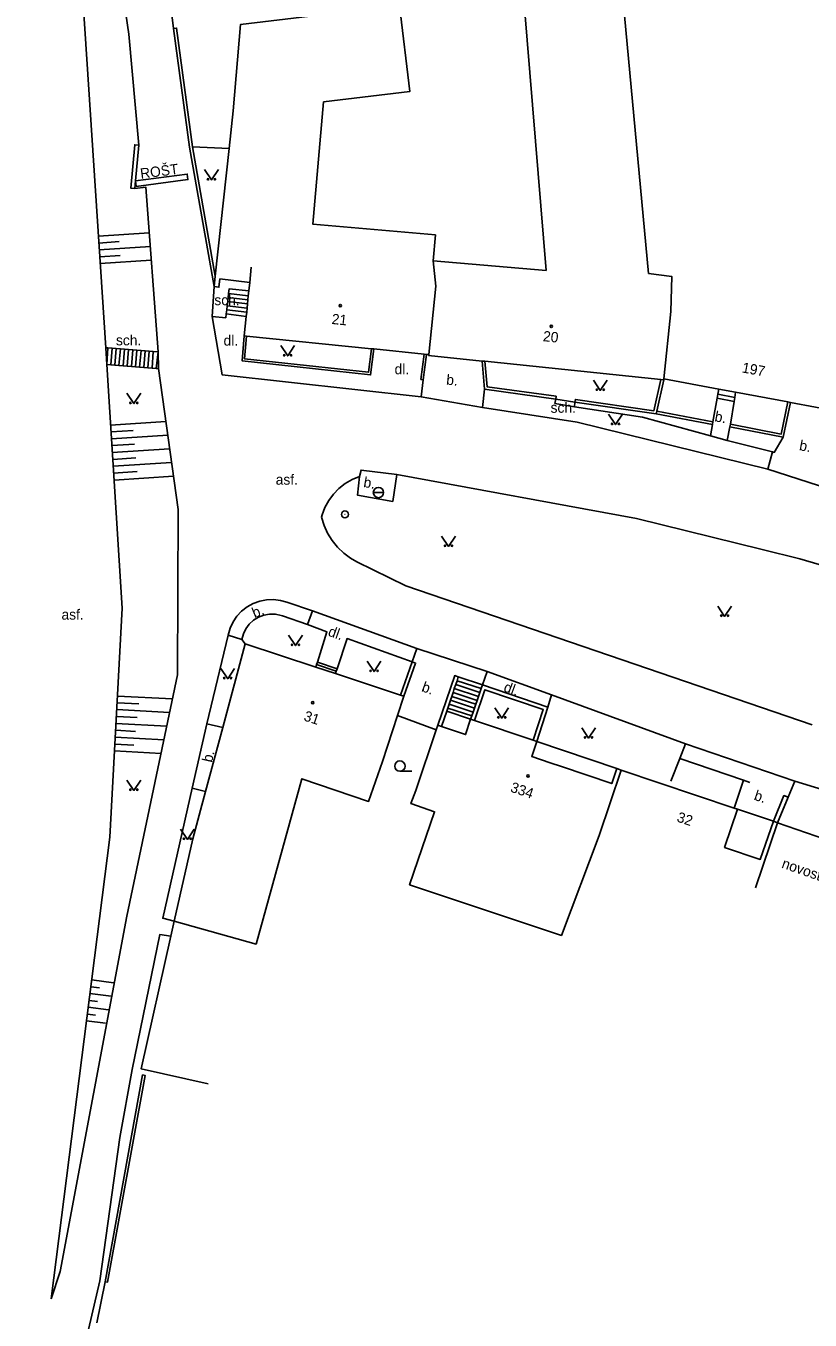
# Model space of a CAD drawing. Extents: x -582162 to -561283, y -1187583 to -1183539.
# Drawn here: x -574968.4 to -574911.4, y -1183941.9 to -1183847.8 of the extents above; entities that cross this region are included whole.
import ezdxf

# ---------------------------------------------------------------- set-up
doc = ezdxf.new("R2010")
doc.units = 0
for name, color, linetype in [('Vrstva 1', 7, 'Continuous'), ('Vrstva 10', 7, 'Continuous'), ('Vrstva 12', 7, 'Continuous'), ('Vrstva 14', 7, 'Continuous'), ('Vrstva 3', 7, 'Continuous'), ('Vrstva 4', 7, 'Continuous'), ('Vrstva 5', 7, 'Continuous'), ('Vrstva 6', 7, 'Continuous'), ('Vrstva 8', 7, 'Continuous'), ('Vrstva 9', 7, 'Continuous')]:
    doc.layers.add(name, color=color, linetype=linetype)

# ---------------------------------------------------------------- blocks, each defined once
blk = doc.blocks.new('3.040')
at = {"layer": 'Vrstva 1'}
blk.add_line((0, -0.75), (1.75, -0.75), dxfattribs=at)
blk.add_circle((0, 0), 0.75, dxfattribs=at)
blk = doc.blocks.new('3.140')
at = {"layer": 'Vrstva 1'}
blk.add_lwpolyline([(-1, 1.5), (0, 0), (1, 1.5)], dxfattribs=at)
for centre in [(-0.5, 0.1), (0.5, 0.1)]:
    blk.add_circle(centre, 0.1, dxfattribs=at)
blk = doc.blocks.new('4.020')
at = {"layer": 'Vrstva 1'}
blk.add_circle((0, 0), 0.175, dxfattribs=at)
blk = doc.blocks.new('4.110')
at = {"layer": 'Vrstva 1'}
for radius in [0.5, 0.001]:
    blk.add_circle((-0.001, 0), radius, dxfattribs=at)
blk = doc.blocks.new('8.110')
at = {"layer": 'Vrstva 1'}
blk.add_line((-0.75, 0), (0.75, 0), dxfattribs=at)
blk.add_circle((0, 0), 0.75, dxfattribs=at)

msp = doc.modelspace()

# ---------------------------------------------------------------- linework, layer by layer
at = {"layer": 'Vrstva 10'}
for points in [[(-574962.62, -1183871.23), (-574966.14, -1183817.83), (-574964.73, -1183822.79), (-574960.94, -1183848.43), (-574960.22, -1183856.5)], [(-574960.51, -1183859.66), (-574960.81, -1183859.63), (-574960.52, -1183856.47), (-574960.22, -1183856.5)], [(-574960.46, -1183859.1), (-574960.41, -1183859.5), (-574956.65, -1183859.01), (-574956.7, -1183858.61), (-574960.46, -1183859.1)], [(-574960.51, -1183859.66), (-574959.7, -1183859.56), (-574958.82, -1183871.53)], [(-574954.88, -1183868.95), (-574954.15, -1183873.21), (-574939.69, -1183874.81)], [(-574966.58, -1183940.37), (-574962.32, -1183906.82), (-574961.43, -1183890.17), (-574962.55, -1183872.46)], [(-574958.8, -1183872.75), (-574957.37, -1183882.98), (-574957.4, -1183895.01), (-574961.09, -1183912.56), (-574965.93, -1183938.39), (-574966.58, -1183940.37)], [(-574939.55, -1183873.56), (-574939.69, -1183874.81)], [(-574935.23, -1183875.58), (-574935.1, -1183874.24)], [(-574939.69, -1183874.81), (-574935.23, -1183875.58)], [(-574918.5, -1183876.63), (-574918.19, -1183874.89)], [(-574916.95, -1183875.13), (-574917.22, -1183876.8)], [(-574935.23, -1183875.58), (-574928.37, -1183876.65), (-574914.51, -1183880.06)], [(-574928.55, -1183875.53), (-574923.6, -1183876.27), (-574918.68, -1183877.64)], [(-574918.68, -1183877.64), (-574918.53, -1183876.82)], [(-574917.45, -1183877.98), (-574917.26, -1183876.98)], [(-574918.68, -1183877.64), (-574917.45, -1183877.98)], [(-574917.45, -1183877.98), (-574914.16, -1183878.81)], [(-574914.16, -1183878.81), (-574914.03, -1183878.84), (-574913.38, -1183877.74)], [(-574914.51, -1183880.06), (-574914.16, -1183878.81)], [(-574944.18, -1183880.6), (-574944.72, -1183880.82), (-574945.21, -1183881.1), (-574945.67, -1183881.46), (-574946.07, -1183881.87), (-574946.41, -1183882.34), (-574946.69, -1183882.85), (-574946.89, -1183883.39), (-574946.93, -1183883.55), (-574946.75, -1183884.15), (-574946.5, -1183884.72), (-574946.17, -1183885.25), (-574945.78, -1183885.74), (-574945.33, -1183886.17), (-574944.83, -1183886.54), (-574944.37, -1183886.8), (-574940.82, -1183888.55), (-574911.28, -1183898.65)], [(-574944.18, -1183880.6), (-574944.32, -1183881.96), (-574941.76, -1183882.41), (-574941.46, -1183880.45)], [(-574941.46, -1183880.45), (-574944.06, -1183880.13), (-574944.18, -1183880.6)], [(-574914.91, -1183885.91), (-574924.05, -1183883.64), (-574941.46, -1183880.45)], [(-574914.51, -1183880.06), (-574910.06, -1183881.49)], [(-574912.18, -1183886.59), (-574914.91, -1183885.91)], [(-574839.73, -1183907.81), (-574839.75, -1183907.12), (-574839.38, -1183902.47), (-574840.79, -1183899.6), (-574841.29, -1183898.43), (-574841.68, -1183897.84), (-574843.06, -1183896.79), (-574844.02, -1183896.3), (-574844.61, -1183896.13), (-574845.68, -1183896.02), (-574847.16, -1183896.17), (-574852.68, -1183896.76), (-574859.09, -1183896.75), (-574863.24, -1183896.48), (-574866.96, -1183896.14), (-574869.79, -1183896.06), (-574870.54, -1183896.19), (-574871.76, -1183896.59), (-574873.72, -1183897.4), (-574888.14, -1183893.6), (-574900.68, -1183889.95), (-574912.18, -1183886.59)], [(-574947.59, -1183890.37), (-574949.45, -1183889.74), (-574949.93, -1183889.6), (-574950.43, -1183889.54), (-574950.94, -1183889.56), (-574951.43, -1183889.65), (-574951.91, -1183889.82), (-574952.35, -1183890.07), (-574952.75, -1183890.38), (-574953.09, -1183890.75), (-574953.37, -1183891.17), (-574953.58, -1183891.63), (-574953.72, -1183892.12)], [(-574947.59, -1183890.37), (-574947.95, -1183891.36)], [(-574947.59, -1183890.37), (-574940.02, -1183893.09)], [(-574952.73, -1183892.44), (-574952.62, -1183892.03), (-574952.44, -1183891.66), (-574952.19, -1183891.32), (-574951.88, -1183891.04), (-574951.52, -1183890.82), (-574951.13, -1183890.67), (-574950.71, -1183890.6), (-574950.29, -1183890.61), (-574949.88, -1183890.7), (-574949.78, -1183890.73), (-574947.95, -1183891.36)], [(-574953.72, -1183892.12), (-574955.27, -1183898.58)], [(-574953.72, -1183892.12), (-574952.73, -1183892.44)], [(-574947.24, -1183894.09), (-574946.55, -1183891.89), (-574947.95, -1183891.36)], [(-574952.73, -1183892.44), (-574952.48, -1183892.75)], [(-574945.81, -1183894.58), (-574945.08, -1183892.38), (-574940.36, -1183894.07)], [(-574940.36, -1183894.07), (-574940.02, -1183893.09)], [(-574940.02, -1183893.09), (-574934.89, -1183894.78)], [(-574934.89, -1183894.78), (-574930.22, -1183896.46)], [(-574930.48, -1183897.36), (-574930.22, -1183896.46)], [(-574930.22, -1183896.46), (-574920.48, -1183900.03)], [(-574955.27, -1183898.58), (-574956.34, -1183903.26)], [(-574954.12, -1183898.84), (-574955.27, -1183898.58)], [(-574920.9, -1183901.09), (-574920.48, -1183900.03)], [(-574920.48, -1183900.03), (-574912.55, -1183902.75)], [(-574920.9, -1183901.09), (-574921.54, -1183902.75)], [(-574920.9, -1183901.09), (-574916.27, -1183902.68)], [(-574956.34, -1183903.26), (-574958.48, -1183912.71), (-574957.65, -1183912.93)], [(-574955.37, -1183903.48), (-574956.34, -1183903.26)], [(-574916.95, -1183904.7), (-574916.27, -1183902.68)], [(-574916.27, -1183902.68), (-574915.8, -1183902.84)], [(-574913.03, -1183903.91), (-574912.55, -1183902.75)], [(-574912.55, -1183902.75), (-574900.55, -1183906.39), (-574884.02, -1183912.02), (-574867.62, -1183918.74), (-574867.19, -1183919.52)], [(-574940.2, -1183987.86), (-574964.67, -1183977.21), (-574965.02, -1183976.96), (-574965.78, -1183976.36), (-574966.48, -1183975.7), (-574967.12, -1183974.98), (-574967.7, -1183974.21), (-574968.22, -1183973.39), (-574968.66, -1183972.54), (-574969.03, -1183971.65), (-574969.33, -1183970.73), (-574969.55, -1183969.8), (-574969.7, -1183968.84), (-574969.76, -1183967.88), (-574963.06, -1183939.07), (-574961.61, -1183928.64), (-574960.7, -1183923.69), (-574958.7, -1183913.89), (-574957.89, -1183914.01)]]:
    msp.add_lwpolyline(points, dxfattribs=at)
at = {"layer": 'Vrstva 12'}
for points in [[(-574963.15, -1183863.12), (-574959.46, -1183862.88)], [(-574963.12, -1183863.62), (-574961.64, -1183863.52)], [(-574963.09, -1183864.12), (-574959.38, -1183863.87)], [(-574963.06, -1183864.62), (-574961.57, -1183864.52)], [(-574963.02, -1183865.12), (-574959.31, -1183864.87)], [(-574962.27, -1183876.85), (-574958.26, -1183876.6)], [(-574962.24, -1183877.35), (-574960.62, -1183877.25)], [(-574962.21, -1183877.85), (-574958.12, -1183877.59)], [(-574962.18, -1183878.35), (-574960.53, -1183878.25)], [(-574962.15, -1183878.85), (-574957.98, -1183878.58)], [(-574962.12, -1183879.35), (-574960.43, -1183879.24)], [(-574962.08, -1183879.85), (-574957.84, -1183879.58)], [(-574962.05, -1183880.35), (-574960.34, -1183880.24)], [(-574962.02, -1183880.85), (-574957.7, -1183880.57)], [(-574961.77, -1183896.55), (-574957.77, -1183896.76)], [(-574961.82, -1183897.54), (-574957.98, -1183897.75)], [(-574961.8, -1183897.04), (-574960.23, -1183897.13)], [(-574961.88, -1183898.54), (-574958.19, -1183898.74)], [(-574961.85, -1183898.04), (-574960.34, -1183898.12)], [(-574961.93, -1183899.54), (-574958.39, -1183899.73)], [(-574961.9, -1183899.04), (-574960.46, -1183899.12)], [(-574961.99, -1183900.54), (-574958.6, -1183900.72)], [(-574961.96, -1183900.04), (-574960.57, -1183900.12)], [(-574963.64, -1183917.19), (-574962.05, -1183917.39)], [(-574963.77, -1183918.18), (-574962.24, -1183918.38)], [(-574963.7, -1183917.69), (-574963.08, -1183917.76)], [(-574963.89, -1183919.17), (-574962.43, -1183919.36)], [(-574963.83, -1183918.68), (-574963.23, -1183918.75)], [(-574964.02, -1183920.17), (-574962.63, -1183920.34)], [(-574963.95, -1183919.67), (-574963.38, -1183919.74)]]:
    msp.add_lwpolyline(points, dxfattribs=at)
at = {"layer": 'Vrstva 4'}
for points in [[(-574953.66, -1183856.75), (-574953.37, -1183854.01)], [(-574954.66, -1183866.02), (-574953.66, -1183856.75)], [(-574952.16, -1183866.48), (-574952.05, -1183865.38)], [(-574954.74, -1183866.79), (-574954.66, -1183866.02)], [(-574952.16, -1183866.48), (-574954.33, -1183866.23), (-574954.4, -1183866.83), (-574954.74, -1183866.79)], [(-574952.22, -1183867.09), (-574952.16, -1183866.48)], [(-574938.64, -1183866.76), (-574939.15, -1183871.73)], [(-574952.32, -1183868.05), (-574952.29, -1183867.75)], [(-574952.29, -1183867.75), (-574952.26, -1183867.46)], [(-574952.26, -1183867.46), (-574952.22, -1183867.09)], [(-574952.41, -1183868.95), (-574952.38, -1183868.65)], [(-574952.38, -1183868.65), (-574952.35, -1183868.35)], [(-574952.35, -1183868.35), (-574952.32, -1183868.05)], [(-574922.06, -1183873.5), (-574921.56, -1183868.59)], [(-574952.56, -1183870.36), (-574952.41, -1183868.95)], [(-574952.4, -1183870.38), (-574952.56, -1183870.36)], [(-574943.31, -1183871.3), (-574952.4, -1183870.38)], [(-574943.14, -1183871.32), (-574943.31, -1183871.3)], [(-574939.47, -1183871.7), (-574943.14, -1183871.32)], [(-574939.3, -1183871.72), (-574939.47, -1183871.7)], [(-574939.15, -1183871.73), (-574939.3, -1183871.72)], [(-574939.15, -1183871.73), (-574939.16, -1183871.8), (-574935.27, -1183872.2)], [(-574935.27, -1183872.2), (-574935.07, -1183872.22)], [(-574935.07, -1183872.22), (-574922.27, -1183873.54)], [(-574922.27, -1183873.54), (-574922.07, -1183873.56)], [(-574922.07, -1183873.56), (-574922.06, -1183873.5)], [(-574922.06, -1183873.5), (-574918.07, -1183874.24)], [(-574918.07, -1183874.24), (-574916.84, -1183874.47)], [(-574916.84, -1183874.47), (-574913.05, -1183875.17)], [(-574913.05, -1183875.17), (-574912.86, -1183875.21)], [(-574912.86, -1183875.21), (-574909.22, -1183875.89)], [(-574954.12, -1183898.84), (-574952.48, -1183892.75)], [(-574952.48, -1183892.75), (-574947.36, -1183894.45)], [(-574947.36, -1183894.45), (-574945.93, -1183894.92)], [(-574945.93, -1183894.92), (-574941.21, -1183896.48)], [(-574940.95, -1183896.57), (-574941.41, -1183897.97)], [(-574941.21, -1183896.48), (-574940.95, -1183896.57)], [(-574941.41, -1183897.97), (-574942.52, -1183901.32)], [(-574938.6, -1183899), (-574938.49, -1183898.67)], [(-574938.49, -1183898.67), (-574938.22, -1183898.76)], [(-574938.22, -1183898.76), (-574936.47, -1183899.35), (-574936.1, -1183898.24)], [(-574936.1, -1183898.24), (-574935.83, -1183898.33)], [(-574935.83, -1183898.33), (-574931.56, -1183899.77)], [(-574955.37, -1183903.48), (-574954.12, -1183898.84)], [(-574940.09, -1183903.41), (-574938.6, -1183899)], [(-574931.56, -1183899.77), (-574931.3, -1183899.86)], [(-574930.32, -1183901.4), (-574931.66, -1183900.95), (-574931.3, -1183899.86)], [(-574931.3, -1183899.86), (-574925.48, -1183901.83)], [(-574929.49, -1183901.68), (-574925.84, -1183902.92), (-574925.48, -1183901.83)], [(-574926.76, -1183906.68), (-574925.16, -1183901.94)], [(-574925.48, -1183901.83), (-574925.16, -1183901.94)], [(-574925.16, -1183901.94), (-574916.95, -1183904.7)], [(-574957.65, -1183912.93), (-574956.3, -1183906.94), (-574955.37, -1183903.48)], [(-574916.7, -1183904.78), (-574917.64, -1183907.56), (-574915.05, -1183908.43), (-574914.1, -1183905.66)], [(-574916.95, -1183904.7), (-574916.7, -1183904.78)], [(-574916.7, -1183904.78), (-574914.1, -1183905.66)], [(-574913.79, -1183905.76), (-574915.39, -1183910.5)], [(-574914.1, -1183905.66), (-574913.79, -1183905.76)], [(-574913.79, -1183905.76), (-574901.86, -1183909.9)], [(-574957.89, -1183914.01), (-574957.65, -1183912.93)], [(-574955.17, -1183924.74), (-574960.05, -1183923.65), (-574957.89, -1183914.01)]]:
    msp.add_lwpolyline(points, dxfattribs=at)
at = {"layer": 'Vrstva 5'}
for points in [[(-574953.37, -1183854.01), (-574952.83, -1183847.74), (-574941.28, -1183846.35), (-574940.53, -1183852.61), (-574946.79, -1183853.36), (-574947.56, -1183862.26), (-574938.66, -1183863.03), (-574938.82, -1183864.91), (-574930.62, -1183865.61), (-574932.39, -1183844.15), (-574925.3, -1183842.88), (-574923.17, -1183865.83), (-574921.49, -1183866.05), (-574921.56, -1183868.59)], [(-574938.82, -1183864.91), (-574938.64, -1183866.76)], [(-574957.65, -1183912.93), (-574951.7, -1183914.58), (-574948.37, -1183902.56), (-574943.52, -1183904.21), (-574942.52, -1183901.32)], [(-574940.09, -1183903.41), (-574940.44, -1183904.37), (-574938.72, -1183904.96), (-574940.54, -1183910.27), (-574929.51, -1183913.96), (-574926.76, -1183906.68)]]:
    msp.add_lwpolyline(points, dxfattribs=at)
at = {"layer": 'Vrstva 9'}
for points in [[(-574957.91, -1183846.26), (-574957.69, -1183848.02)], [(-574957.69, -1183848.02), (-574957.47, -1183848), (-574956.31, -1183856.62)], [(-574954.74, -1183866.79), (-574956.53, -1183856.65), (-574957.69, -1183848.02)], [(-574960.46, -1183859.1), (-574960.22, -1183856.5)], [(-574954.66, -1183866.02), (-574956.31, -1183856.62)], [(-574956.31, -1183856.62), (-574953.66, -1183856.75)], [(-574960.51, -1183859.66), (-574960.46, -1183859.1)], [(-574954.74, -1183866.79), (-574954.88, -1183868.95)], [(-574953.76, -1183867.88), (-574953.72, -1183867.58)], [(-574953.72, -1183867.58), (-574953.69, -1183867.28)], [(-574953.72, -1183867.58), (-574952.29, -1183867.75)], [(-574953.69, -1183867.28), (-574953.65, -1183866.95), (-574952.22, -1183867.09)], [(-574953.69, -1183867.28), (-574952.26, -1183867.46)], [(-574953.87, -1183868.77), (-574953.83, -1183868.48)], [(-574953.83, -1183868.48), (-574953.79, -1183868.18)], [(-574953.83, -1183868.48), (-574952.38, -1183868.65)], [(-574953.79, -1183868.18), (-574953.76, -1183867.88)], [(-574953.79, -1183868.18), (-574952.35, -1183868.35)], [(-574953.76, -1183867.88), (-574952.32, -1183868.05)], [(-574954.88, -1183868.95), (-574953.9, -1183869.05), (-574953.87, -1183868.77)], [(-574953.87, -1183868.77), (-574952.41, -1183868.95)], [(-574952.56, -1183870.36), (-574952.72, -1183872.18), (-574943.37, -1183873.21), (-574943.14, -1183871.32)], [(-574952.4, -1183870.38), (-574952.54, -1183872.03), (-574943.52, -1183873.02), (-574943.31, -1183871.3)], [(-574962.62, -1183871.23), (-574962.46, -1183871.24)], [(-574962.55, -1183872.46), (-574962.62, -1183871.23)], [(-574962.46, -1183871.24), (-574962.55, -1183872.46)], [(-574962.46, -1183871.24), (-574962.16, -1183871.26)], [(-574962.16, -1183871.26), (-574962.26, -1183872.48)], [(-574962.16, -1183871.26), (-574961.86, -1183871.29)], [(-574961.86, -1183871.29), (-574961.96, -1183872.51)], [(-574961.86, -1183871.29), (-574961.56, -1183871.31)], [(-574961.56, -1183871.31), (-574961.66, -1183872.53)], [(-574961.56, -1183871.31), (-574961.26, -1183871.34)], [(-574961.26, -1183871.34), (-574961.36, -1183872.55)], [(-574961.26, -1183871.34), (-574960.96, -1183871.36)], [(-574960.96, -1183871.36), (-574961.06, -1183872.58)], [(-574960.96, -1183871.36), (-574960.66, -1183871.38)], [(-574960.66, -1183871.38), (-574960.76, -1183872.6)], [(-574960.66, -1183871.38), (-574960.36, -1183871.4)], [(-574960.36, -1183871.4), (-574960.46, -1183872.62)], [(-574960.36, -1183871.4), (-574960.06, -1183871.43)], [(-574960.06, -1183871.43), (-574960.16, -1183872.64)], [(-574960.06, -1183871.43), (-574959.77, -1183871.45)], [(-574959.77, -1183871.45), (-574959.86, -1183872.66)], [(-574959.77, -1183871.45), (-574959.47, -1183871.48)], [(-574959.47, -1183871.48), (-574959.56, -1183872.69)], [(-574959.47, -1183871.48), (-574959.17, -1183871.5)], [(-574959.17, -1183871.5), (-574959.26, -1183872.71)], [(-574959.17, -1183871.5), (-574958.82, -1183871.53)], [(-574958.82, -1183871.53), (-574958.96, -1183872.74)], [(-574958.82, -1183871.53), (-574958.8, -1183872.75)], [(-574962.55, -1183872.46), (-574962.26, -1183872.48)], [(-574962.26, -1183872.48), (-574961.96, -1183872.51)], [(-574939.47, -1183871.7), (-574939.72, -1183873.53), (-574939.55, -1183873.56)], [(-574939.55, -1183873.56), (-574939.3, -1183871.72)], [(-574935.27, -1183872.2), (-574935.1, -1183874.24)], [(-574935.07, -1183872.22), (-574934.91, -1183874.07), (-574929.89, -1183874.76), (-574929.92, -1183874.96)], [(-574961.96, -1183872.51), (-574961.66, -1183872.53)], [(-574961.66, -1183872.53), (-574961.36, -1183872.55)], [(-574961.36, -1183872.55), (-574961.06, -1183872.58)], [(-574961.06, -1183872.58), (-574960.76, -1183872.6)], [(-574960.76, -1183872.6), (-574960.46, -1183872.62)], [(-574960.46, -1183872.62), (-574960.16, -1183872.64)], [(-574960.16, -1183872.64), (-574959.86, -1183872.66)], [(-574959.86, -1183872.66), (-574959.56, -1183872.69)], [(-574959.56, -1183872.69), (-574959.26, -1183872.71)], [(-574959.26, -1183872.71), (-574958.96, -1183872.74)], [(-574958.96, -1183872.74), (-574958.8, -1183872.75)], [(-574935.1, -1183874.24), (-574929.92, -1183874.96)], [(-574922.27, -1183873.54), (-574922.78, -1183875.81), (-574928.49, -1183874.99), (-574928.52, -1183875.18)], [(-574922.07, -1183873.56), (-574922.58, -1183875.85)], [(-574918.14, -1183874.6), (-574918.07, -1183874.24)], [(-574929.92, -1183874.96), (-574929.98, -1183875.28), (-574928.55, -1183875.53), (-574928.52, -1183875.18)], [(-574929.92, -1183874.96), (-574928.52, -1183875.18)], [(-574922.62, -1183876.04), (-574928.52, -1183875.18)], [(-574918.19, -1183874.89), (-574918.14, -1183874.6)], [(-574918.19, -1183874.89), (-574916.95, -1183875.13)], [(-574918.14, -1183874.6), (-574916.9, -1183874.84)], [(-574917.22, -1183876.8), (-574913.53, -1183877.51), (-574913.05, -1183875.17)], [(-574916.9, -1183874.84), (-574916.95, -1183875.13)], [(-574916.84, -1183874.47), (-574916.9, -1183874.84)], [(-574912.86, -1183875.21), (-574913.38, -1183877.74)], [(-574922.58, -1183875.85), (-574922.62, -1183876.04)], [(-574922.62, -1183876.04), (-574918.53, -1183876.82)], [(-574918.5, -1183876.63), (-574922.58, -1183875.85)], [(-574918.53, -1183876.82), (-574918.5, -1183876.63)], [(-574917.26, -1183876.98), (-574917.22, -1183876.8)], [(-574913.38, -1183877.74), (-574917.26, -1183876.98)], [(-574947.3, -1183894.27), (-574947.24, -1183894.09)], [(-574947.24, -1183894.09), (-574945.81, -1183894.58)], [(-574941.21, -1183896.48), (-574940.36, -1183894.07)], [(-574940.36, -1183894.07), (-574940.1, -1183894.16), (-574940.95, -1183896.57)], [(-574947.36, -1183894.45), (-574947.3, -1183894.27)], [(-574947.3, -1183894.27), (-574945.87, -1183894.75)], [(-574945.93, -1183894.92), (-574945.87, -1183894.75)], [(-574945.87, -1183894.75), (-574945.81, -1183894.58)], [(-574938.49, -1183898.67), (-574937.26, -1183895.07), (-574937, -1183895.16)], [(-574935.24, -1183895.73), (-574934.89, -1183894.78)], [(-574937.29, -1183896.01), (-574937.38, -1183896.29)], [(-574937.19, -1183895.72), (-574937.29, -1183896.01)], [(-574937.29, -1183896.01), (-574935.53, -1183896.58)], [(-574937.09, -1183895.44), (-574937.19, -1183895.72)], [(-574937.19, -1183895.72), (-574935.44, -1183896.3)], [(-574937, -1183895.16), (-574937.09, -1183895.44)], [(-574937.09, -1183895.44), (-574935.34, -1183896.01)], [(-574937, -1183895.16), (-574935.24, -1183895.73)], [(-574935.34, -1183896.01), (-574935.44, -1183896.3)], [(-574935.24, -1183895.73), (-574935.34, -1183896.01)], [(-574930.48, -1183897.36), (-574935.24, -1183895.73)], [(-574937.57, -1183896.86), (-574937.67, -1183897.14)], [(-574937.48, -1183896.58), (-574937.57, -1183896.86)], [(-574937.57, -1183896.86), (-574935.82, -1183897.43)], [(-574937.38, -1183896.29), (-574937.48, -1183896.58)], [(-574937.48, -1183896.58), (-574935.73, -1183897.15)], [(-574937.38, -1183896.29), (-574935.63, -1183896.87)], [(-574931.56, -1183899.77), (-574930.83, -1183897.54), (-574935.07, -1183896.09), (-574935.83, -1183898.33)], [(-574935.63, -1183896.87), (-574935.73, -1183897.15)], [(-574935.53, -1183896.58), (-574935.63, -1183896.87)], [(-574935.44, -1183896.3), (-574935.53, -1183896.58)], [(-574937.84, -1183897.65), (-574938.22, -1183898.76)], [(-574937.77, -1183897.43), (-574937.84, -1183897.65)], [(-574937.84, -1183897.65), (-574936.1, -1183898.24)], [(-574937.67, -1183897.14), (-574937.77, -1183897.43)], [(-574937.77, -1183897.43), (-574936.02, -1183898)], [(-574937.67, -1183897.14), (-574935.92, -1183897.72)], [(-574935.92, -1183897.72), (-574936.02, -1183898)], [(-574935.82, -1183897.43), (-574935.92, -1183897.72)], [(-574935.73, -1183897.15), (-574935.82, -1183897.43)], [(-574931.3, -1183899.86), (-574930.48, -1183897.36)], [(-574938.6, -1183899), (-574941.41, -1183897.97)], [(-574936.02, -1183898), (-574936.1, -1183898.24)], [(-574929.49, -1183901.68), (-574930.32, -1183901.4)], [(-574913.03, -1183903.91), (-574913.33, -1183903.79), (-574914.1, -1183905.66)], [(-574913.79, -1183905.76), (-574913.03, -1183903.91)], [(-574962.67, -1183939.13), (-574959.95, -1183924.09)], [(-574959.95, -1183924.09), (-574959.77, -1183924.13), (-574962.49, -1183939.16), (-574962.67, -1183939.13)], [(-574962.67, -1183939.13), (-574963.26, -1183942.12)]]:
    msp.add_lwpolyline(points, dxfattribs=at)

# ---------------------------------------------------------------- block references
at = {"layer": 'Vrstva 3', "xscale": 0.5, "yscale": 0.5}
for name, p in [('3.140', (-574954.94, -1183859.03)), ('3.140', (-574949.4, -1183871.83)), ('3.140', (-574926.68, -1183874.34)), ('3.140', (-574960.58, -1183875.29)), ('3.140', (-574925.57, -1183876.82)), ('3.140', (-574937.71, -1183885.68)), ('3.140', (-574917.64, -1183890.76)), ('3.140', (-574948.83, -1183892.88)), ('3.140', (-574943.12, -1183894.77)), ('3.140', (-574953.76, -1183895.3)), ('3.140', (-574933.84, -1183898.16)), ('3.140', (-574927.53, -1183899.61)), ('3.040', (-574941.24, -1183901.64)), ('3.140', (-574960.58, -1183903.41)), ('3.140', (-574956.69, -1183906.98))]:
    msp.add_blockref(name, p, dxfattribs=at)
at = {"layer": 'Vrstva 8', "xscale": 0.5, "yscale": 0.5}
for p in [(-574945.58, -1183868.17), (-574930.24, -1183869.68), (-574947.58, -1183897.04), (-574931.93, -1183902.36)]:
    msp.add_blockref('4.020', p, dxfattribs=at)
at = {"layer": 'Vrstva 9', "xscale": 0.5, "yscale": 0.5}
for name, p in [('8.110', (-574942.8, -1183881.76)), ('4.110', (-574945.24, -1183883.35))]:
    msp.add_blockref(name, p, dxfattribs=at)

# ---------------------------------------------------------------- texts
at = {"layer": 'Vrstva 14'}
for s, rotation, p in [('ROŠT', 7.358, (-574960.07, -1183858.95)), ('b.', 354.208, (-574937.9, -1183873.91)), ('b.', 349.047, (-574918.41, -1183876.57)), ('b.', 349.047, (-574912.26, -1183878.67)), ('b.', 350.06, (-574943.93, -1183881.35)), ('b.', 22.16, (-574951.81, -1183890.89)), ('dl.', 340.478, (-574946.52, -1183892.15)), ('b.', 339.814, (-574939.72, -1183896.18)), ('dl.', 339.814, (-574933.76, -1183896.19)), ('b.', 77.142, (-574954.9, -1183901.42)), ('b.', 341.426, (-574915.56, -1183904.08)), ('novostavba', 340.888, (-574913.55, -1183909.02))]:
    msp.add_text(s, height=0.75, rotation=rotation, dxfattribs=at).set_placement(p)
for s, p in [('sch.', (-574954.73, -1183868.14)), ('sch.', (-574961.88, -1183871.06)), ('dl.', (-574954.06, -1183871.08)), ('dl.', (-574941.63, -1183873.16)), ('sch.', (-574930.29, -1183875.96)), ('asf.', (-574950.27, -1183881.19)), ('asf.', (-574965.84, -1183891))]:
    msp.add_text(s, height=0.75, dxfattribs=at).set_placement(p)
at = {"layer": 'Vrstva 6'}
for s, rotation, p in [('21', 354.13, (-574946.23, -1183869.5)), ('20', 354.208, (-574930.87, -1183870.75)), ('197', 349.498, (-574916.42, -1183873.02)), ('31', 341.649, (-574948.29, -1183898.31)), ('334', 341.322, (-574933.27, -1183903.49)), ('32', 341.431, (-574921.17, -1183905.66))]:
    msp.add_text(s, height=0.75, rotation=rotation, dxfattribs=at).set_placement(p)

doc.saveas('drawing.dxf')
